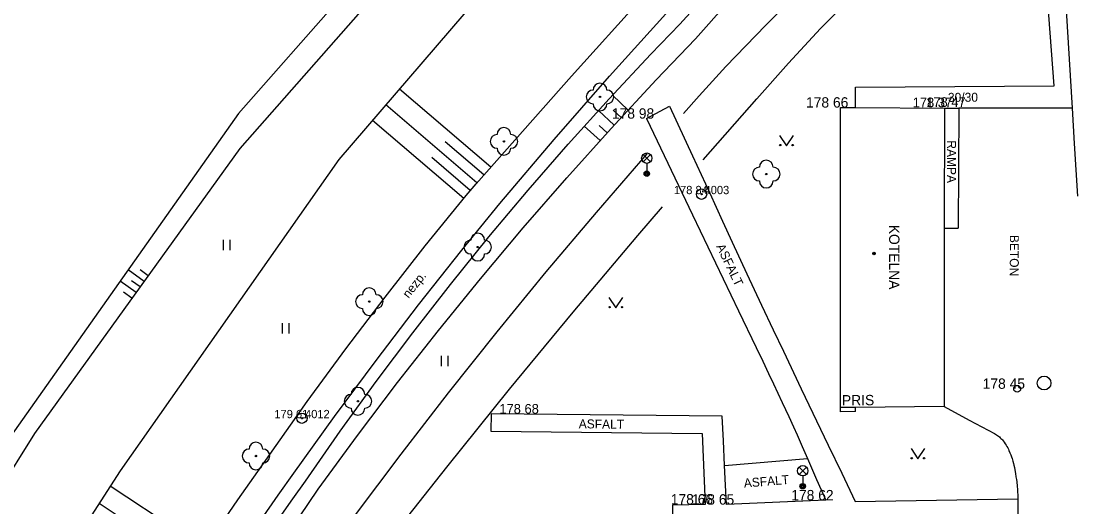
# Model space of a CAD drawing. Extents: x -539515 to -538098, y -1182060 to -1180157.
# Drawn here: x -538453.8 to -538377.3, y -1180699.6 to -1180664.4 of the extents above; entities that cross this region are included whole.
import ezdxf

# ---------------------------------------------------------------- set-up
doc = ezdxf.new("R2010")
doc.units = 0
for name, color, linetype in [('Vrstva 1', 7, 'Continuous'), ('Vrstva 13', 7, 'Continuous'), ('Vrstva 14', 7, 'Continuous'), ('Vrstva 21', 7, 'Continuous'), ('Vrstva 22', 7, 'Continuous'), ('Vrstva 23', 7, 'Continuous'), ('Vrstva 24', 7, 'Continuous'), ('Vrstva 27', 7, 'Continuous'), ('Vrstva 28', 7, 'Continuous'), ('Vrstva 29', 7, 'Continuous'), ('Vrstva 33', 7, 'Continuous'), ('Vrstva 36', 7, 'Continuous'), ('Vrstva 39', 7, 'Continuous'), ('Vrstva 40', 7, 'Continuous'), ('Vrstva 41', 7, 'Continuous')]:
    doc.layers.add(name, color=color, linetype=linetype)

msp = doc.modelspace()

# ---------------------------------------------------------------- linework, layer by layer
at = {"layer": 'Vrstva 1'}
for p, q in [((-538394.47, -1180692.39), (-538394.46, -1180670.65)), ((-538394.46, -1180670.65), (-538393.376, -1180670.654)), ((-538393.376, -1180670.654), (-538386.93, -1180670.68)), ((-538386.93, -1180670.68), (-538386.938, -1180679.399)), ((-538386.938, -1180679.399), (-538386.95, -1180692.32)), ((-538393.37, -1180692.379), (-538394.47, -1180692.39)), ((-538386.95, -1180692.32), (-538393.37, -1180692.379))]:
    msp.add_line(p, q, dxfattribs=at)
at = {"layer": 'Vrstva 13'}
for p, q in [((-538378.99, -1180669.08), (-538379.9, -1180656.57)), ((-538413.954, -1180668.374), (-538406.977, -1180660.636)), ((-538411.19, -1180668.378), (-538407.117, -1180663.844)), ((-538378.105, -1180663.595), (-538377.68, -1180670.69)), ((-538420.871, -1180676.166), (-538413.954, -1180668.374)), ((-538415.204, -1180672.964), (-538411.19, -1180668.378)), ((-538393.376, -1180670.654), (-538393.37, -1180669.17)), ((-538393.37, -1180669.17), (-538378.99, -1180669.08)), ((-538408.53, -1180671.45), (-538406.85, -1180670.55)), ((-538386.93, -1180670.68), (-538385.89, -1180670.68)), ((-538385.89, -1180670.68), (-538385.94, -1180679.4)), ((-538377.68, -1180670.69), (-538385.89, -1180670.68)), ((-538408.53, -1180671.45), (-538405.195, -1180678.41)), ((-538419.157, -1180677.603), (-538415.204, -1180672.964)), ((-538421.913, -1180680.987), (-538419.157, -1180677.603)), ((-538405.195, -1180678.41), (-538401.86, -1180685.37)), ((-538386.938, -1180679.399), (-538385.94, -1180679.4)), ((-538425.047, -1180684.955), (-538421.913, -1180680.987)), ((-538428.118, -1180688.972), (-538425.047, -1180684.955)), ((-538399.34, -1180686.751), (-538398.602, -1180688.308)), ((-538431.125, -1180693.036), (-538428.118, -1180688.972)), ((-538419.78, -1180692.85), (-538419.81, -1180694.1)), ((-538403.04, -1180693.02), (-538419.78, -1180692.85)), ((-538434.067, -1180697.148), (-538431.125, -1180693.036)), ((-538419.81, -1180694.1), (-538404.49, -1180694.28)), ((-538404.49, -1180694.28), (-538404.26, -1180699.41)), ((-538438.132, -1180699.065), (-538435.818, -1180695.787)), ((-538402.86, -1180696.59), (-538396.85, -1180696.08)), ((-538394.375, -1180697.149), (-538393.4, -1180699.19)), ((-538395.53, -1180699.11), (-538402.73, -1180699.42)), ((-538393.4, -1180699.19), (-538381.61, -1180699.01)), ((-538404.26, -1180699.41), (-538406.63, -1180699.46)), ((-538406.63, -1180699.46), (-538406.63, -1180700.82))]:
    msp.add_line(p, q, dxfattribs=at)
for points in [[(-538406.85, -1180670.55), (-538405.186, -1180674.157), (-538403.941, -1180676.863), (-538403.006, -1180678.892)], [(-538377.68, -1180670.69), (-538377.525, -1180673.245), (-538377.289, -1180677.078)], [(-538424.558, -1180680.679), (-538421.585, -1180677.025), (-538420.871, -1180676.166)], [(-538403.006, -1180678.892), (-538402.303, -1180680.413), (-538401.245, -1180682.693), (-538400.713, -1180683.832), (-538400.18, -1180684.97), (-538399.34, -1180686.751)], [(-538430.316, -1180688.138), (-538427.469, -1180684.384), (-538424.558, -1180680.679)], [(-538401.86, -1180685.37), (-538400.58, -1180688.035), (-538400.101, -1180689.035), (-538399.683, -1180689.91), (-538399.319, -1180690.677), (-538398.687, -1180692.021), (-538398.218, -1180693.032), (-538397.871, -1180693.791), (-538397.612, -1180694.362)], [(-538435.818, -1180695.787), (-538433.1, -1180691.939), (-538430.316, -1180688.138)], [(-538398.602, -1180688.308), (-538397.305, -1180691.03), (-538395.351, -1180695.11), (-538394.375, -1180697.149)], [(-538386.95, -1180692.32), (-538385.13, -1180693.295), (-538383.31, -1180694.27), (-538383.228, -1180694.317), (-538383.151, -1180694.366), (-538383.079, -1180694.416), (-538383.012, -1180694.468), (-538382.949, -1180694.521), (-538382.889, -1180694.575), (-538382.834, -1180694.63), (-538382.781, -1180694.684), (-538382.732, -1180694.739), (-538382.686, -1180694.794), (-538382.6, -1180694.904), (-538382.525, -1180695.012), (-538382.457, -1180695.117), (-538382.398, -1180695.219), (-538382.345, -1180695.316), (-538382.297, -1180695.409), (-538382.255, -1180695.499), (-538382.181, -1180695.669), (-538382.121, -1180695.821), (-538382.073, -1180695.956), (-538382.034, -1180696.075), (-538381.972, -1180696.285), (-538381.931, -1180696.443), (-538381.902, -1180696.561), (-538381.864, -1180696.736), (-538381.83, -1180696.91), (-538381.784, -1180697.172), (-538381.748, -1180697.401), (-538381.719, -1180697.602), (-538381.696, -1180697.777), (-538381.662, -1180698.085), (-538381.642, -1180698.316), (-538381.63, -1180698.489), (-538381.617, -1180698.749), (-538381.61, -1180699.01), (-538381.608, -1180699.488)], [(-538402.73, -1180699.42), (-538402.794, -1180698.005), (-538402.86, -1180696.59), (-538402.949, -1180694.805), (-538403.04, -1180693.02)], [(-538397.612, -1180694.362), (-538397.228, -1180695.22), (-538396.85, -1180696.08), (-538396.19, -1180697.595), (-538395.53, -1180699.11)], [(-538437.722, -1180702.372), (-538435.201, -1180698.738), (-538434.067, -1180697.148)], [(-538443.528, -1180707.102), (-538440.863, -1180703.061), (-538438.132, -1180699.065)], [(-538381.608, -1180699.488), (-538381.61, -1180700.204), (-538381.608, -1180700.562), (-538381.6, -1180700.92), (-538381.52, -1180703.286), (-538381.394, -1180706.835)]]:
    msp.add_lwpolyline(points, dxfattribs=at)
at = {"layer": 'Vrstva 21'}
for centre, radius in [((-538404.533, -1180676.924), 0.375), ((-538404.533, -1180676.924), 0.05), ((-538433.486, -1180693.159), 0.375), ((-538433.486, -1180693.159), 0.05)]:
    msp.add_circle(centre, radius, dxfattribs=at)
at = {"layer": 'Vrstva 22'}
for centre in [(-538411.89, -1180669.88), (-538418.85, -1180673.1), (-538399.84, -1180675.47), (-538420.75, -1180680.76), (-538428.61, -1180684.71), (-538429.43, -1180691.93), (-538436.82, -1180695.9)]:
    msp.add_circle(centre, 0.05, dxfattribs=at)
for centre, start, end in [((-538411.89, -1180669.38), 0, 180), ((-538412.39, -1180669.88), 90, 270), ((-538411.39, -1180669.88), 270, 90), ((-538411.89, -1180670.38), 180, 0), ((-538418.85, -1180672.6), 0, 180), ((-538419.35, -1180673.1), 90, 270), ((-538418.35, -1180673.1), 270, 90), ((-538418.85, -1180673.6), 180, 0), ((-538399.84, -1180674.97), 0, 180), ((-538400.34, -1180675.47), 90, 270), ((-538399.34, -1180675.47), 270, 90), ((-538399.84, -1180675.97), 180, 0), ((-538420.75, -1180680.26), 0, 180), ((-538421.25, -1180680.76), 90, 270), ((-538420.25, -1180680.76), 270, 90), ((-538420.75, -1180681.26), 180, 0), ((-538428.61, -1180684.21), 0, 180), ((-538429.11, -1180684.71), 90, 270), ((-538428.11, -1180684.71), 270, 90), ((-538428.61, -1180685.21), 180, 0), ((-538429.93, -1180691.93), 90, 270), ((-538429.43, -1180691.43), 0, 180), ((-538428.93, -1180691.93), 270, 90), ((-538429.43, -1180692.43), 180, 0), ((-538436.82, -1180695.4), 0, 180), ((-538437.32, -1180695.9), 90, 270), ((-538436.32, -1180695.9), 270, 90), ((-538436.82, -1180696.4), 180, 0)]:
    msp.add_arc(centre, 0.5, start, end, dxfattribs=at)
at = {"layer": 'Vrstva 24'}
for p, q in [((-538394.467, -1180692.689), (-538394.47, -1180692.39)), ((-538393.367, -1180692.679), (-538394.467, -1180692.689)), ((-538393.367, -1180692.679), (-538393.37, -1180692.379))]:
    msp.add_line(p, q, dxfattribs=at)
at = {"layer": 'Vrstva 27'}
for p, q in [((-538419.811, -1180674.972), (-538426.429, -1180669.31)), ((-538409.841, -1180670.826), (-538410.993, -1180669.756)), ((-538420.807, -1180676.094), (-538427.406, -1180670.449)), ((-538410.862, -1180671.924), (-538412.006, -1180670.861)), ((-538410.352, -1180671.375), (-538410.926, -1180670.841)), ((-538421.766, -1180677.247), (-538428.382, -1180671.588)), ((-538411.869, -1180673.036), (-538413.03, -1180671.993)), ((-538411.368, -1180672.478), (-538411.948, -1180671.957)), ((-538420.309, -1180675.533), (-538423.11, -1180673.137)), ((-538421.289, -1180676.669), (-538424.085, -1180674.277)), ((-538444.928, -1180683.244), (-538446.091, -1180682.402)), ((-538444.636, -1180682.838), (-538445.214, -1180682.419)), ((-538445.513, -1180684.055), (-538446.669, -1180683.218)), ((-538445.22, -1180683.649), (-538445.829, -1180683.209)), ((-538445.805, -1180684.46), (-538446.418, -1180684.016)), ((-538440.538, -1180702.586), (-538447.385, -1180698.085)), ((-538441.372, -1180703.832), (-538448.194, -1180699.348))]:
    msp.add_line(p, q, dxfattribs=at)
msp.add_circle((-538379.71, -1180690.61), 0.5, dxfattribs=at)
at = {"layer": 'Vrstva 28'}
msp.add_circle((-538381.66, -1180691.03), 0.25, dxfattribs=at)
at = {"layer": 'Vrstva 29'}
for p, q in [((-538417.49, -1180647.71), (-538438.08, -1180671.07)), ((-538415.3, -1180647.8), (-538437.99, -1180673.62)), ((-538412.67, -1180653.26), (-538430.81, -1180674.42)), ((-538414.194, -1180673.296), (-538411.226, -1180670.01)), ((-538404.413, -1180674.431), (-538400.518, -1180670.005)), ((-538438.08, -1180671.07), (-538455.5, -1180695.71)), ((-538437.99, -1180673.62), (-538452.87, -1180694.26)), ((-538430.81, -1180674.42), (-538446.67, -1180696.97)), ((-538412.152, -1180678.251), (-538408.46, -1180674)), ((-538415.784, -1180682.554), (-538412.152, -1180678.251)), ((-538409.151, -1180679.923), (-538407.364, -1180677.851)), ((-538420.557, -1180683.06), (-538417.46, -1180679.376)), ((-538413.828, -1180685.467), (-538409.151, -1180679.923)), ((-538422.734, -1180683.47), (-538419.949, -1180680.027)), ((-538419.353, -1180686.908), (-538415.784, -1180682.554)), ((-538418.443, -1180691.062), (-538413.828, -1180685.467)), ((-538422.861, -1180691.313), (-538419.353, -1180686.908)), ((-538426.306, -1180695.767), (-538422.861, -1180691.313)), ((-538422.996, -1180696.708), (-538418.443, -1180691.062)), ((-538452.87, -1180694.26), (-538469, -1180720.14)), ((-538429.687, -1180700.269), (-538426.306, -1180695.767)), ((-538427.487, -1180702.404), (-538422.996, -1180696.708)), ((-538446.67, -1180696.97), (-538464.28, -1180724.44))]:
    msp.add_line(p, q, dxfattribs=at)
for points in [[(-538406.105, -1180664.607), (-538403.889, -1180662.14), (-538401.614, -1180659.727), (-538399.282, -1180657.37)], [(-538395.906, -1180664.93), (-538393.512, -1180662.475), (-538391.062, -1180660.076), (-538389.686, -1180658.777)], [(-538404.971, -1180665.678), (-538402.666, -1180663.078), (-538400.302, -1180660.533)], [(-538402.762, -1180667.671), (-538399.883, -1180664.672), (-538396.946, -1180661.729)], [(-538411.226, -1180670.01), (-538408.2, -1180666.777), (-538406.105, -1180664.607)], [(-538400.518, -1180670.005), (-538398.242, -1180667.441), (-538395.906, -1180664.93)], [(-538411.085, -1180672.164), (-538407.809, -1180668.639), (-538404.971, -1180665.678)], [(-538405.843, -1180671.072), (-538404.708, -1180669.802), (-538402.762, -1180667.671)], [(-538417.46, -1180679.376), (-538414.303, -1180675.744), (-538411.085, -1180672.164)], [(-538419.949, -1180680.027), (-538417.102, -1180676.636), (-538414.194, -1180673.296)], [(-538428.116, -1180690.503), (-538425.457, -1180686.962), (-538422.734, -1180683.47)], [(-538426.564, -1180690.581), (-538423.591, -1180686.796), (-538420.557, -1180683.06)], [(-538433.24, -1180697.726), (-538430.711, -1180694.091), (-538428.116, -1180690.503)], [(-538432.318, -1180698.297), (-538429.473, -1180694.415), (-538426.564, -1180690.581)], [(-538436.866, -1180705.179), (-538434.325, -1180701.278), (-538432.318, -1180698.297)], [(-538436.587, -1180702.49), (-538434.151, -1180698.997), (-538433.24, -1180697.726)]]:
    msp.add_lwpolyline(points, dxfattribs=at)
at = {"layer": 'Vrstva 33'}
for p, q in [((-538408.765, -1180674.58), (-538408.235, -1180674.05)), ((-538408.765, -1180674.05), (-538408.235, -1180674.58)), ((-538408.5, -1180674.69), (-538408.5, -1180675.44)), ((-538397.465, -1180697.23), (-538396.935, -1180696.7)), ((-538397.465, -1180696.7), (-538396.935, -1180697.23)), ((-538397.2, -1180697.34), (-538397.2, -1180698.09))]:
    msp.add_line(p, q, dxfattribs=at)
for centre, radius in [((-538408.5, -1180674.315), 0.375), ((-538408.5, -1180675.44), 0.2), ((-538408.5, -1180675.44), 0.145), ((-538408.5, -1180675.44), 0.0876), ((-538397.2, -1180696.965), 0.375), ((-538397.2, -1180698.09), 0.2), ((-538397.2, -1180698.09), 0.145), ((-538397.2, -1180698.09), 0.0876)]:
    msp.add_circle(centre, radius, dxfattribs=at)
at = {"layer": 'Vrstva 36'}
for p, q in [((-538439.182, -1180680.991), (-538439.182, -1180680.241)), ((-538438.682, -1180680.991), (-538438.682, -1180680.241)), ((-538434.904, -1180687.018), (-538434.904, -1180686.268)), ((-538434.404, -1180687.018), (-538434.404, -1180686.268)), ((-538423.385, -1180689.391), (-538423.385, -1180688.641)), ((-538422.885, -1180689.391), (-538422.885, -1180688.641))]:
    msp.add_line(p, q, dxfattribs=at)
for points in [[(-538398.879, -1180672.663), (-538398.379, -1180673.413), (-538397.879, -1180672.663)], [(-538411.247, -1180684.413), (-538410.747, -1180685.163), (-538410.247, -1180684.413)], [(-538389.351, -1180695.359), (-538388.851, -1180696.109), (-538388.351, -1180695.359)]]:
    msp.add_lwpolyline(points, dxfattribs=at)
for centre in [(-538398.829, -1180673.363), (-538397.93, -1180673.363), (-538411.197, -1180685.113), (-538410.298, -1180685.113), (-538389.301, -1180696.059), (-538388.402, -1180696.059)]:
    msp.add_circle(centre, 0.05, dxfattribs=at)
at = {"layer": 'Vrstva 39'}
for radius in [0.09, 0.0398]:
    msp.add_circle((-538392.035, -1180681.227), radius, dxfattribs=at)

# ---------------------------------------------------------------- texts
at = {"layer": 'Vrstva 14'}
for s, height, p in [('178 66 ', 0.75, (-538396.96, -1180670.65)), ('178 37 ', 0.7, (-538389.233, -1180670.63)), ('178 47 ', 0.7, (-538388.253, -1180670.6)), ('178 98 ', 0.75, (-538411.03, -1180671.45)), ('178 45 ', 0.75, (-538384.16, -1180691.03)), ('178 68 ', 0.7, (-538419.183, -1180692.83)), ('178 62 ', 0.75, (-538398.03, -1180699.11)), ('178 66 ', 0.75, (-538406.76, -1180699.41)), ('178 65 ', 0.75, (-538405.23, -1180699.42))]:
    msp.add_text(s, height=height, dxfattribs=at).set_placement(p)
at = {"layer": 'Vrstva 22'}
for s, p in [('178 84 ', (-538406.533, -1180676.924)), ('179 61 ', (-538435.486, -1180693.159))]:
    msp.add_text(s, height=0.6, dxfattribs=at).set_placement(p)
at = {"layer": 'Vrstva 23'}
for s, p in [(' 4003', (-538404.533, -1180676.924)), (' 4012', (-538433.486, -1180693.159))]:
    msp.add_text(s, height=0.6, dxfattribs=at).set_placement(p)
at = {"layer": 'Vrstva 40'}
for s, rotation, p in [('30/30', 0.35859, (-538386.673, -1180670.236)), ('RAMPA', 269.94705, (-538386.733, -1180673.023)), ('BETON', 269.94705, (-538382.19, -1180679.875)), ('ASFALT', 295.60219, (-538403.486, -1180680.708)), ('nezp.', 51.66391, (-538425.759, -1180684.513)), ('ASFALT', 359.32684, (-538413.432, -1180693.889)), ('ASFALT', 4.85042, (-538401.441, -1180698.194))]:
    msp.add_text(s, height=0.65, rotation=rotation, dxfattribs=at).set_placement(p)
at = {"layer": 'Vrstva 41'}
for s, rotation, p in [('KOTELNA', 269.94705, (-538390.938, -1180679.143)), ('PRIS', 0.53332, (-538394.355, -1180692.239))]:
    msp.add_text(s, height=0.75, rotation=rotation, dxfattribs=at).set_placement(p)

doc.saveas('drawing.dxf')
